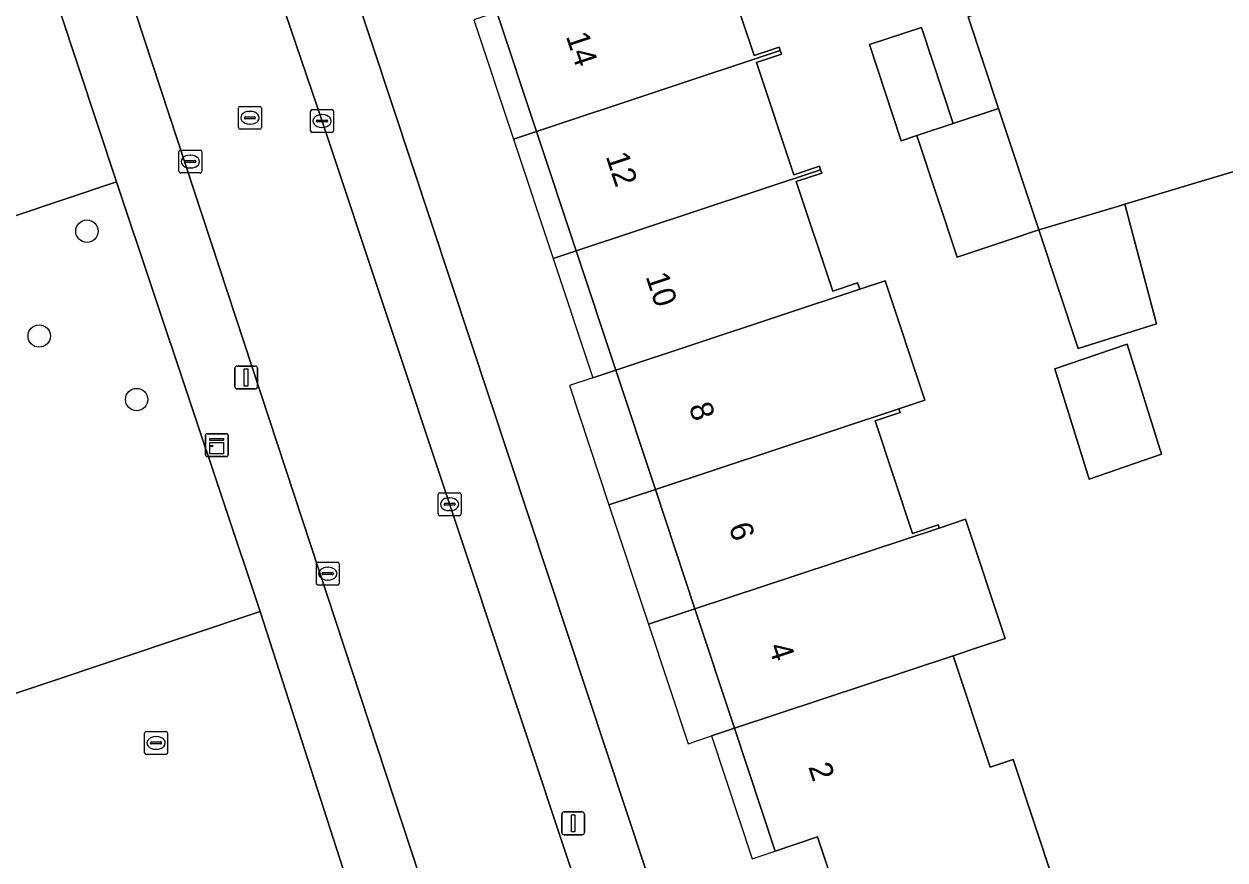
# Model space of a CAD drawing. Extents: x 159262 to 160143, y 383399 to 384319.
# Drawn here: x 159630.1 to 159682.6, y 383793.2 to 383829.8 of the extents above; entities that cross this region are included whole.
import ezdxf

# ---------------------------------------------------------------- set-up
doc = ezdxf.new("R2010")
doc.units = 0
for name, color, linetype in [('IMGEO_Boom', 7, 'Continuous'), ('IMGEO_Erf', 7, 'Continuous'), ('IMGEO_Groenvoorziening', 7, 'Continuous'), ('IMGEO_Kast', 7, 'Continuous'), ('IMGEO_Kolk', 7, 'Continuous'), ('IMGEO_Lichtmast', 7, 'Continuous'), ('IMGEO_Pand', 7, 'Continuous'), ('IMGEO_Pand_nummerreeks', 7, 'Continuous'), ('IMGEO_Pand_overbouw', 7, 'Continuous'), ('IMGEO_Parkeervlak_open', 7, 'Continuous'), ('IMGEO_Rijbaan_lokaal_open', 7, 'Continuous'), ('IMGEO_Rioolput', 7, 'Continuous'), ('IMGEO_Voetpad_open', 7, 'Continuous')]:
    doc.layers.add(name, color=color, linetype=linetype)

msp = doc.modelspace()

# ---------------------------------------------------------------- linework, layer by layer
at = {"layer": 'IMGEO_Boom'}
for centre in [(159632.891, 383820.715), (159630.805, 383816.134), (159635.062, 383813.359)]:
    msp.add_circle(centre, 0.489, dxfattribs=at)
at = {"layer": 'IMGEO_Erf'}
for points in [[(159652.536, 383825.071), (159650.805, 383830.287), (159649.075, 383835.503), (159647.296, 383840.865), (159641.977, 383839.1), (159657.295, 383792.854), (159657.925, 383790.956), (159665.725, 383791.51), (159664.817, 383794.247), (159662.966, 383793.633), (159661.187, 383798.995), (159659.457, 383804.21), (159657.727, 383809.425), (159655.996, 383814.641), (159654.266, 383819.856)], [(159678.335, 383815.778), (159679.84, 383810.966), (159676.681, 383809.886), (159675.176, 383814.698)]]:
    msp.add_lwpolyline(points, close=True, dxfattribs=at)
for points in [[(159685.184, 383823.977), (159678.238, 383821.896), (159679.629, 383816.665), (159676.195, 383815.59), (159674.477, 383820.769), (159673.135, 383820.324), (159670.909, 383819.585), (159669.15, 383824.89), (159668.465, 383824.665), (159667.083, 383828.868), (159669.356, 383829.615), (159670.737, 383825.412), (159672.718, 383826.073), (159671.389, 383830.081), (159690.228, 383837.112)], [(159660.401, 383833.3), (159662.042, 383828.392), (159663.133, 383828.754), (159663.183, 383828.602), (159663.233, 383828.45), (159662.143, 383828.089), (159663.784, 383823.182), (159664.898, 383823.551), (159664.948, 383823.399), (159664.998, 383823.247), (159663.886, 383822.878), (159665.484, 383818.098), (159666.566, 383818.457), (159666.659, 383818.177), (159667.765, 383818.544), (159669.495, 383813.328), (159668.366, 383812.953), (159668.421, 383812.788), (159667.332, 383812.427), (159668.964, 383807.509), (159670.077, 383807.878), (159670.121, 383807.746), (159671.278, 383808.13), (159673.006, 383802.922), (159671.859, 383802.541), (159670.736, 383802.168), (159672.351, 383797.3), (159673.356, 383797.632), (159675.165, 383792.18)]]:
    msp.add_lwpolyline(points, dxfattribs=at)
at = {"layer": 'IMGEO_Groenvoorziening'}
msp.add_lwpolyline([(159640.455, 383804.093), (159634.179, 383822.872), (159620.487, 383818.283), (159622.55, 383812.504), (159624.697, 383804.052), (159624.608, 383798.797)], close=True, dxfattribs=at)
at = {"layer": 'IMGEO_Kast'}
for p, q in [((159638.068, 383810.941), (159638.068, 383811.782)), ((159638.068, 383811.782), (159638.068, 383810.941)), ((159638.143, 383811.866), (159638.984, 383811.866)), ((159638.984, 383811.866), (159638.143, 383811.866)), ((159639.068, 383811.791), (159639.068, 383810.95)), ((159639.068, 383810.95), (159639.068, 383811.791)), ((159638.993, 383810.866), (159638.152, 383810.866)), ((159638.152, 383810.866), (159638.993, 383810.866))]:
    msp.add_line(p, q, dxfattribs=at)
for points in [[(159638.263, 383811.656), (159638.863, 383811.656), (159638.863, 383811.571), (159638.263, 383811.571), (159638.263, 383811.656)], [(159638.263, 383811.481), (159638.863, 383811.481), (159638.863, 383810.992), (159638.263, 383810.992), (159638.263, 383811.481)]]:
    msp.add_lwpolyline(points, dxfattribs=at)
msp.add_circle((159638.347, 383811.33), 0.0377, dxfattribs=at)
for centre, start, end in [((159638.146, 383811.788), 92.4484, 184.2845), ((159638.146, 383811.788), 92.4484, 184.2845), ((159638.99, 383811.788), 2.4484, 94.2845), ((159638.99, 383811.788), 2.4484, 94.2845), ((159638.146, 383810.944), 182.4484, 274.2845), ((159638.146, 383810.944), 182.4484, 274.2845), ((159638.99, 383810.944), 272.4484, 4.2845), ((159638.99, 383810.944), 272.4484, 4.2845)]:
    msp.add_arc(centre, 0.0779, start, end, dxfattribs=at)
at = {"layer": 'IMGEO_Kolk'}
for p, q in [((159642.663, 383825.102), (159642.663, 383825.954)), ((159642.738, 383826.028), (159643.59, 383826.028)), ((159643.151, 383825.808), (159643.176, 383825.808)), ((159643.664, 383825.954), (159643.664, 383825.102)), ((159642.922, 383825.522), (159642.922, 383825.534)), ((159643.36, 383825.485), (159642.962, 383825.485)), ((159642.965, 383825.571), (159643.363, 383825.571)), ((159643.174, 383825.248), (159643.149, 383825.248)), ((159643.406, 383825.534), (159643.406, 383825.522)), ((159643.59, 383825.028), (159642.738, 383825.028)), ((159636.911, 383823.331), (159636.911, 383824.183)), ((159636.986, 383824.257), (159637.838, 383824.257)), ((159637.399, 383824.037), (159637.424, 383824.037)), ((159637.912, 383824.183), (159637.912, 383823.331)), ((159637.17, 383823.751), (159637.17, 383823.763)), ((159637.608, 383823.714), (159637.21, 383823.714)), ((159637.213, 383823.8), (159637.611, 383823.8)), ((159637.654, 383823.763), (159637.654, 383823.751)), ((159637.838, 383823.257), (159636.986, 383823.257)), ((159637.422, 383823.477), (159637.397, 383823.477)), ((159648.238, 383808.359), (159648.238, 383809.211)), ((159648.313, 383809.285), (159649.165, 383809.285)), ((159648.54, 383808.828), (159648.938, 383808.828)), ((159648.726, 383809.065), (159648.751, 383809.065)), ((159649.239, 383809.211), (159649.239, 383808.359)), ((159648.497, 383808.779), (159648.497, 383808.791)), ((159648.935, 383808.742), (159648.537, 383808.742)), ((159648.749, 383808.505), (159648.724, 383808.505)), ((159648.981, 383808.791), (159648.981, 383808.779)), ((159649.165, 383808.285), (159648.313, 383808.285)), ((159642.989, 383806.254), (159643.841, 383806.254)), ((159642.914, 383805.328), (159642.914, 383806.18)), ((159643.173, 383805.748), (159643.173, 383805.76)), ((159643.611, 383805.711), (159643.213, 383805.711)), ((159643.216, 383805.797), (159643.614, 383805.797)), ((159643.402, 383806.034), (159643.427, 383806.034)), ((159643.657, 383805.76), (159643.657, 383805.748)), ((159643.915, 383806.18), (159643.915, 383805.328)), ((159643.841, 383805.254), (159642.989, 383805.254)), ((159643.425, 383805.474), (159643.4, 383805.474)), ((159635.487, 383798.856), (159636.339, 383798.856)), ((159635.412, 383797.93), (159635.412, 383798.782)), ((159635.671, 383798.35), (159635.671, 383798.362)), ((159635.714, 383798.399), (159636.112, 383798.399)), ((159635.9, 383798.636), (159635.925, 383798.636)), ((159636.155, 383798.362), (159636.155, 383798.35)), ((159636.413, 383798.782), (159636.413, 383797.93)), ((159636.339, 383797.856), (159635.487, 383797.856)), ((159636.109, 383798.313), (159635.711, 383798.313)), ((159635.923, 383798.076), (159635.898, 383798.076))]:
    msp.add_line(p, q, dxfattribs=at)
for points in [[(159642.663, 383825.102), (159642.663, 383825.954)], [(159642.738, 383826.028), (159643.59, 383826.028)], [(159643.664, 383825.954), (159643.664, 383825.102)], [(159643.59, 383825.028), (159642.738, 383825.028)], [(159636.911, 383823.331), (159636.911, 383824.183)], [(159636.986, 383824.257), (159637.838, 383824.257)], [(159637.912, 383824.183), (159637.912, 383823.331)], [(159637.838, 383823.257), (159636.986, 383823.257)], [(159648.238, 383808.359), (159648.238, 383809.211)], [(159648.313, 383809.285), (159649.165, 383809.285)], [(159649.239, 383809.211), (159649.239, 383808.359)], [(159649.165, 383808.285), (159648.313, 383808.285)], [(159642.989, 383806.254), (159643.841, 383806.254)], [(159642.914, 383805.328), (159642.914, 383806.18)], [(159643.915, 383806.18), (159643.915, 383805.328)], [(159643.841, 383805.254), (159642.989, 383805.254)], [(159635.487, 383798.856), (159636.339, 383798.856)], [(159635.412, 383797.93), (159635.412, 383798.782)], [(159636.413, 383798.782), (159636.413, 383797.93)], [(159636.339, 383797.856), (159635.487, 383797.856)]]:
    msp.add_lwpolyline(points, dxfattribs=at)
for centre, radius, start, end in [((159642.74, 383825.952), 0.0765, 91.552, 178.448), ((159642.74, 383825.952), 0.0765, 91.552, 178.448), ((159643.588, 383825.952), 0.0765, 1.552, 88.448), ((159643.588, 383825.952), 0.0765, 1.552, 88.448), ((159642.74, 383825.104), 0.0765, 181.552, 268.448), ((159642.74, 383825.104), 0.0765, 181.552, 268.448), ((159642.962, 383825.531), 0.0403, 85.8775, 175.7526), ((159642.959, 383825.521), 0.0366, 178.938, 274.7102), ((159643.363, 383825.528), 0.043, 264.8664, 352.4533), ((159643.367, 383825.533), 0.0386, 1.7309, 96.639), ((159643.588, 383825.104), 0.0765, 271.552, 358.448), ((159643.588, 383825.104), 0.0765, 271.552, 358.448), ((159636.988, 383824.181), 0.0765, 91.552, 178.448), ((159636.988, 383824.181), 0.0765, 91.552, 178.448), ((159637.836, 383824.181), 0.0765, 1.552, 88.448), ((159637.836, 383824.181), 0.0765, 1.552, 88.448), ((159637.21, 383823.76), 0.0403, 85.8775, 175.7526), ((159637.207, 383823.75), 0.0366, 178.938, 274.7102), ((159637.611, 383823.757), 0.043, 264.8664, 352.4533), ((159637.615, 383823.762), 0.0386, 1.7309, 96.639), ((159636.988, 383823.333), 0.0765, 181.552, 268.448), ((159636.988, 383823.333), 0.0765, 181.552, 268.448), ((159637.836, 383823.333), 0.0765, 271.552, 358.448), ((159637.836, 383823.333), 0.0765, 271.552, 358.448), ((159648.315, 383809.209), 0.0765, 91.552, 178.448), ((159648.315, 383809.209), 0.0765, 91.552, 178.448), ((159648.537, 383808.788), 0.0403, 85.8775, 175.7526), ((159648.942, 383808.79), 0.0386, 1.7309, 96.639), ((159649.163, 383809.209), 0.0765, 1.552, 88.448), ((159649.163, 383809.209), 0.0765, 1.552, 88.448), ((159648.315, 383808.361), 0.0765, 181.552, 268.448), ((159648.315, 383808.361), 0.0765, 181.552, 268.448), ((159648.534, 383808.778), 0.0366, 178.938, 274.7102), ((159648.938, 383808.785), 0.043, 264.8664, 352.4533), ((159649.163, 383808.361), 0.0765, 271.552, 358.448), ((159649.163, 383808.361), 0.0765, 271.552, 358.448), ((159642.991, 383806.178), 0.0765, 91.552, 178.448), ((159642.991, 383806.178), 0.0765, 91.552, 178.448), ((159643.839, 383806.178), 0.0765, 1.552, 88.448), ((159643.839, 383806.178), 0.0765, 1.552, 88.448), ((159643.213, 383805.757), 0.0403, 85.8775, 175.7526), ((159643.21, 383805.747), 0.0366, 178.938, 274.7102), ((159643.614, 383805.754), 0.043, 264.8664, 352.4533), ((159643.618, 383805.759), 0.0386, 1.7309, 96.639), ((159642.991, 383805.33), 0.0765, 181.552, 268.448), ((159642.991, 383805.33), 0.0765, 181.552, 268.448), ((159643.839, 383805.33), 0.0765, 271.552, 358.448), ((159643.839, 383805.33), 0.0765, 271.552, 358.448), ((159635.489, 383798.78), 0.0765, 91.552, 178.448), ((159635.489, 383798.78), 0.0765, 91.552, 178.448), ((159636.337, 383798.78), 0.0765, 1.552, 88.448), ((159636.337, 383798.78), 0.0765, 1.552, 88.448), ((159635.711, 383798.359), 0.0403, 85.8775, 175.7526), ((159635.708, 383798.349), 0.0366, 178.938, 274.7102), ((159636.112, 383798.356), 0.043, 264.8664, 352.4533), ((159636.116, 383798.361), 0.0386, 1.7309, 96.639), ((159635.489, 383797.932), 0.0765, 181.552, 268.448), ((159635.489, 383797.932), 0.0765, 181.552, 268.448), ((159636.337, 383797.932), 0.0765, 271.552, 358.448), ((159636.337, 383797.932), 0.0765, 271.552, 358.448)]:
    msp.add_arc(centre, radius, start, end, dxfattribs=at)
for centre, major_axis, ratio, start_param, end_param in [((159643.15, 383825.528), (-0.387, 0.002), 0.722429, 4.712389, 7.853982), ((159643.175, 383825.528), (-0.39, 0.002), 0.717154, 1.570796, 4.712389), ((159637.398, 383823.757), (-0.387, 0.002), 0.722429, 4.712389, 7.853982), ((159637.423, 383823.757), (-0.39, 0.002), 0.717154, 1.570796, 4.712389), ((159648.725, 383808.785), (-0.387, 0.002), 0.722429, 4.712389, 7.853982), ((159648.75, 383808.785), (-0.39, 0.002), 0.717154, 1.570796, 4.712389), ((159643.401, 383805.754), (-0.387, 0.002), 0.722429, 4.712389, 7.853982), ((159643.426, 383805.754), (-0.39, 0.002), 0.717154, 1.570796, 4.712389), ((159635.899, 383798.356), (-0.387, 0.002), 0.722429, 4.712389, 7.853982), ((159635.924, 383798.356), (-0.39, 0.002), 0.717154, 1.570796, 4.712389)]:
    msp.add_ellipse(centre, major_axis=major_axis, ratio=ratio, start_param=start_param, end_param=end_param, dxfattribs=at)
at = {"layer": 'IMGEO_Lichtmast'}
for p, q in [((159639.346, 383813.924), (159639.346, 383814.724)), ((159639.346, 383814.724), (159639.346, 383813.924)), ((159639.446, 383814.824), (159640.236, 383814.824)), ((159640.236, 383814.824), (159639.446, 383814.824)), ((159640.336, 383814.724), (159640.336, 383813.924)), ((159640.336, 383813.924), (159640.336, 383814.724)), ((159640.236, 383813.824), (159639.446, 383813.824)), ((159639.446, 383813.824), (159640.236, 383813.824)), ((159653.639, 383794.441), (159653.639, 383795.241)), ((159653.639, 383795.241), (159653.639, 383794.441)), ((159653.739, 383795.341), (159654.529, 383795.341)), ((159654.529, 383795.341), (159653.739, 383795.341)), ((159654.629, 383795.241), (159654.629, 383794.441)), ((159654.629, 383794.441), (159654.629, 383795.241)), ((159654.529, 383794.341), (159653.739, 383794.341)), ((159653.739, 383794.341), (159654.529, 383794.341))]:
    msp.add_line(p, q, dxfattribs=at)
for points in [[(159639.766, 383814.699), (159639.916, 383814.699), (159639.916, 383813.949), (159639.766, 383813.949), (159639.766, 383814.699)], [(159654.059, 383795.216), (159654.209, 383795.216), (159654.209, 383794.466), (159654.059, 383794.466), (159654.059, 383795.216)]]:
    msp.add_lwpolyline(points, dxfattribs=at)
for centre, start, end in [((159639.446, 383814.724), 90, 180), ((159639.446, 383814.724), 90, 180), ((159640.236, 383814.724), 0, 90), ((159640.236, 383814.724), 360, 90), ((159639.446, 383813.924), 180, 270), ((159639.446, 383813.924), 180, 270), ((159640.236, 383813.924), 270, 0), ((159640.236, 383813.924), 270, 0), ((159653.739, 383795.241), 90, 180), ((159653.739, 383795.241), 90, 180), ((159654.529, 383795.241), 0, 90), ((159654.529, 383795.241), 360, 90), ((159653.739, 383794.441), 180, 270), ((159653.739, 383794.441), 180, 270), ((159654.529, 383794.441), 270, 0), ((159654.529, 383794.441), 270, 0)]:
    msp.add_arc(centre, 0.1, start, end, dxfattribs=at)
at = {"layer": 'IMGEO_Pand'}
for points in [[(159692.49, 383829.81), (159692.266, 383829.755), (159691.259, 383833.389), (159690.228, 383837.112), (159671.389, 383830.081), (159672.718, 383826.073), (159674.477, 383820.769), (159678.014, 383821.829), (159678.238, 383821.896), (159685.184, 383823.977), (159693.271, 383826.402), (159693.43, 383826.448)], [(159660.401, 383833.3), (159661.487, 383833.66), (159661.437, 383833.812), (159650.805, 383830.287), (159652.536, 383825.071), (159663.183, 383828.602), (159663.133, 383828.754), (159662.042, 383828.392)], [(159669.356, 383829.615), (159667.083, 383828.868), (159668.465, 383824.665), (159669.15, 383824.89), (159670.737, 383825.412)], [(159662.143, 383828.089), (159663.233, 383828.45), (159663.183, 383828.602), (159652.536, 383825.071), (159654.266, 383819.856), (159664.948, 383823.399), (159664.898, 383823.551), (159663.784, 383823.182)], [(159670.737, 383825.412), (159669.15, 383824.89), (159670.909, 383819.585), (159673.135, 383820.324), (159674.477, 383820.769), (159672.718, 383826.073)], [(159663.886, 383822.878), (159664.998, 383823.247), (159664.948, 383823.399), (159654.266, 383819.856), (159655.996, 383814.641), (159666.659, 383818.177), (159666.566, 383818.457), (159665.484, 383818.098)], [(159678.238, 383821.896), (159678.014, 383821.829), (159674.477, 383820.769), (159676.195, 383815.59), (159679.629, 383816.665)], [(159666.659, 383818.177), (159655.996, 383814.641), (159657.727, 383809.425), (159668.366, 383812.953), (159669.495, 383813.328), (159667.765, 383818.544)], [(159678.335, 383815.778), (159675.176, 383814.698), (159676.681, 383809.886), (159679.84, 383810.966)], [(159657.727, 383809.425), (159659.457, 383804.21), (159670.121, 383807.746), (159670.077, 383807.878), (159668.964, 383807.509), (159667.332, 383812.427), (159668.421, 383812.788), (159668.366, 383812.953)], [(159670.121, 383807.746), (159659.457, 383804.21), (159661.187, 383798.995), (159670.736, 383802.168), (159671.859, 383802.541), (159673.006, 383802.922), (159671.278, 383808.13)], [(159670.736, 383802.168), (159661.187, 383798.995), (159662.966, 383793.633), (159664.817, 383794.247), (159665.725, 383791.51), (159675.165, 383792.18), (159673.356, 383797.632), (159672.351, 383797.3)]]:
    msp.add_lwpolyline(points, close=True, dxfattribs=at)
at = {"layer": 'IMGEO_Pand_overbouw'}
for points in [[(159650.805, 383830.287), (159649.797, 383829.953), (159651.527, 383824.736), (159652.536, 383825.071)], [(159652.536, 383825.071), (159651.527, 383824.736), (159653.258, 383819.521), (159654.266, 383819.856)], [(159654.266, 383819.856), (159653.258, 383819.521), (159654.988, 383814.307), (159655.996, 383814.641)], [(159655.996, 383814.641), (159654.988, 383814.307), (159653.968, 383813.969), (159655.699, 383808.753), (159657.727, 383809.425)], [(159657.727, 383809.425), (159655.699, 383808.753), (159657.429, 383803.538), (159659.457, 383804.21)], [(159659.457, 383804.21), (159657.429, 383803.538), (159659.16, 383798.321), (159660.179, 383798.66), (159661.187, 383798.995)], [(159661.187, 383798.995), (159660.179, 383798.66), (159661.958, 383793.299), (159662.966, 383793.633)]]:
    msp.add_lwpolyline(points, close=True, dxfattribs=at)
at = {"layer": 'IMGEO_Parkeervlak_open'}
msp.add_lwpolyline([(159634.179, 383822.872), (159626.676, 383845.476), (159614.23, 383841.101), (159612.837, 383840.611), (159611.018, 383839.515), (159620.487, 383818.283)], close=True, dxfattribs=at)
msp.add_lwpolyline([(159644.492, 383791.574), (159640.455, 383804.093), (159624.608, 383798.797), (159624.332, 383782.581), (159631.623, 383783.36), (159632.485, 383782.13)], dxfattribs=at)
at = {"layer": 'IMGEO_Rijbaan_lokaal_open'}
msp.add_lwpolyline([(159643.167, 383825.519), (159639.498, 383836.319), (159638.91, 383838.083), (159638.655, 383838.85), (159632.822, 383836.926), (159648.506, 383789.267), (159654.726, 383790.806), (159654.549, 383791.338), (159654.359, 383791.908)], close=True, dxfattribs=at)
at = {"layer": 'IMGEO_Rioolput'}
for p, q in [((159639.586, 383826.168), (159640.438, 383826.168)), ((159639.511, 383825.242), (159639.511, 383826.094)), ((159639.77, 383825.662), (159639.77, 383825.674)), ((159640.208, 383825.625), (159639.81, 383825.625)), ((159639.813, 383825.711), (159640.211, 383825.711)), ((159639.999, 383825.948), (159640.024, 383825.948)), ((159640.254, 383825.674), (159640.254, 383825.662)), ((159640.512, 383826.094), (159640.512, 383825.242)), ((159640.438, 383825.168), (159639.586, 383825.168)), ((159640.022, 383825.388), (159639.997, 383825.388))]:
    msp.add_line(p, q, dxfattribs=at)
for points in [[(159639.586, 383826.168), (159640.438, 383826.168)], [(159639.511, 383825.242), (159639.511, 383826.094)], [(159640.512, 383826.094), (159640.512, 383825.242)], [(159640.438, 383825.168), (159639.586, 383825.168)]]:
    msp.add_lwpolyline(points, dxfattribs=at)
for centre, radius, start, end in [((159639.588, 383826.092), 0.0765, 91.552, 178.448), ((159639.588, 383826.092), 0.0765, 91.552, 178.448), ((159640.436, 383826.092), 0.0765, 1.552, 88.448), ((159640.436, 383826.092), 0.0765, 1.552, 88.448), ((159639.81, 383825.671), 0.0403, 85.8775, 175.7526), ((159639.807, 383825.661), 0.0366, 178.938, 274.7102), ((159640.211, 383825.668), 0.043, 264.8664, 352.4533), ((159640.215, 383825.673), 0.0386, 1.7309, 96.639), ((159639.588, 383825.244), 0.0765, 181.552, 268.448), ((159639.588, 383825.244), 0.0765, 181.552, 268.448), ((159640.436, 383825.244), 0.0765, 271.552, 358.448), ((159640.436, 383825.244), 0.0765, 271.552, 358.448)]:
    msp.add_arc(centre, radius, start, end, dxfattribs=at)
for centre, major_axis, ratio, start_param, end_param in [((159639.998, 383825.668), (-0.387, 0.002), 0.722429, 4.712389, 7.853982), ((159640.023, 383825.668), (-0.39, 0.002), 0.717154, 1.570796, 4.712389)]:
    msp.add_ellipse(centre, major_axis=major_axis, ratio=ratio, start_param=start_param, end_param=end_param, dxfattribs=at)
at = {"layer": 'IMGEO_Voetpad_open'}
for points in [[(159644.134, 383788.379), (159648.506, 383789.267), (159632.822, 383836.926), (159630.678, 383843.442), (159618.165, 383881.421)], [(159615.257, 383880.042), (159615.309, 383879.882), (159617.211, 383873.996), (159621.855, 383860.004), (159626.676, 383845.476), (159634.179, 383822.872), (159640.455, 383804.093), (159644.492, 383791.574)]]:
    msp.add_lwpolyline(points, dxfattribs=at)
msp.add_lwpolyline([(159638.91, 383838.083), (159639.498, 383836.319), (159643.167, 383825.519), (159654.359, 383791.908), (159657.295, 383792.854), (159641.977, 383839.1)], close=True, dxfattribs=at)

# ---------------------------------------------------------------- texts
at = {"layer": 'IMGEO_Pand_nummerreeks'}
for s, rotation, p in [('14', 288.3516, (159653.808, 383829.237)), ('12', 288.3516, (159655.549, 383823.991)), ('10', 288.3516, (159657.291, 383818.738)), ('8', 288.3516, (159659.178, 383813.052)), ('6', 288.3541, (159660.919, 383807.808)), ('4', 288.3516, (159662.659, 383802.56)), ('2', 288.3541, (159664.4, 383797.314))]:
    msp.add_text(s, height=1, rotation=rotation, dxfattribs=at).set_placement(p)

doc.saveas('drawing.dxf')
